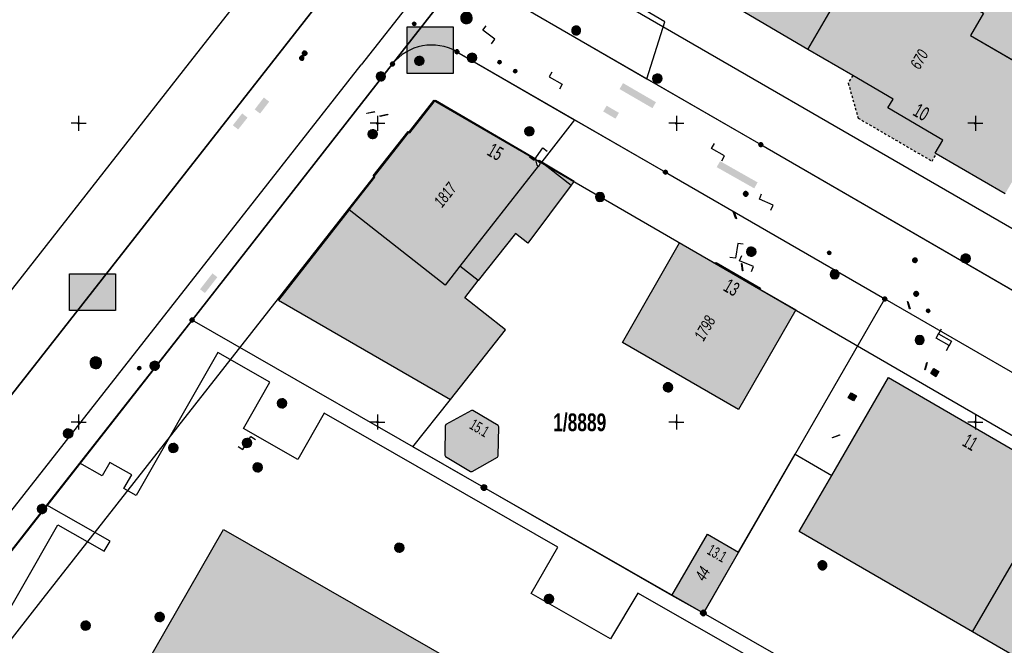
# Model space of a CAD drawing. Header units: metres. Extents: x 2695560 to 2696939, y 1260491 to 1262050.
# Tile 617 of 656: x 2696146 to 2696228, y 1260931 to 1260983. Entities that reach past the tile are written whole.
import ezdxf

# ---------------------------------------------------------------- set-up
doc = ezdxf.new("R2010")
doc.units = ezdxf.units.M
doc.linetypes.add('AUSGEZOGEN', pattern=[0])
doc.linetypes.add('VERDECKT2_S2', pattern=[0.36, 0.2, -0.16])
for name, color, linetype in [('XR$1$AV_Flächen (EO)', 7, 'AUSGEZOGEN'), ('XR$1$AV_Gebäudeflächen (BB)', 7, 'AUSGEZOGEN'), ('XR$1$AV_Gebäudeflächen (EO)', 7, 'AUSGEZOGEN'), ('XR$1$AV_Gebäudeflächen ut.', 7, 'AUSGEZOGEN'), ('XR$1$AV_Grenzpunkte', 7, 'AUSGEZOGEN'), ('XR$1$AV_Grundstück-Nr.', 7, 'AUSGEZOGEN'), ('XR$1$AV_Haus-Nr.', 7, 'AUSGEZOGEN'), ('XR$1$AV_Koordinatennetzpunkte', 7, 'AUSGEZOGEN'), ('XR$1$AV_Linien (BB)', 7, 'AUSGEZOGEN'), ('XR$1$AV_Linien (EO)', 7, 'AUSGEZOGEN'), ('XR$1$AV_Versicherung-Nr.', 7, 'AUSGEZOGEN'), ('XR$1$AW_LK_Einlaufschacht alt', 24, 'AUSGEZOGEN'), ('XR$1$AW_LK_Schachtdeckel', 24, 'AUSGEZOGEN'), ('XR$1$AW_LK_Zwischenpunkt', 24, 'AUSGEZOGEN'), ('XR$1$EW_LK_Knoten', 1, 'AUSGEZOGEN'), ('XR$1$GA_LK_Absperrarmatur', 32, 'AUSGEZOGEN'), ('XR$1$GA_LK_Rohrleitungsteil', 32, 'AUSGEZOGEN'), ('XR$1$Liegenschaftsgrenzen', 7, 'AUSGEZOGEN'), ('XR$1$PFAV', 255, 'AUSGEZOGEN'), ('XR$1$PFAW', 255, 'AUSGEZOGEN'), ('XR$1$PFEW', 255, 'AUSGEZOGEN'), ('XR$1$PFGA', 255, 'AUSGEZOGEN'), ('XR$1$PFWA', 255, 'AUSGEZOGEN'), ('XR$1$RAEW', 8, 'AUSGEZOGEN'), ('XR$1$RP_Abstandslinie', 7, 'AUSGEZOGEN'), ('XR$1$WA_LK_Absperrarmatur', 171, 'AUSGEZOGEN'), ('XR$1$WA_LK_Hydrant', 171, 'AUSGEZOGEN'), ('XR$1$WA_LK_Rohrleitungsteil', 171, 'AUSGEZOGEN')]:
    doc.layers.add(name, color=color, linetype=linetype)
doc.styles.add('ARIAL', font='arial.ttf')

# ---------------------------------------------------------------- blocks, each defined once
blk = doc.blocks.new('COMPLEXOBJECT_270')
at = {"layer": 'XR$1$AV_Linien (BB)', "color": 7, "linetype": 'AUSGEZOGEN', "transparency": 33554687}
blk.add_line((6181.64, 10980.98), (6191.48, 10975.298), dxfattribs=at)
blk.add_arc((6179.537, 10977.343), 4.201, 59.95912, 141.47267, dxfattribs=at)
blk = doc.blocks.new('COMPLEXOBJECT_734')
at = {"layer": 'XR$1$AV_Linien (BB)', "color": 7, "linetype": 'AUSGEZOGEN', "transparency": 33554687}
blk.add_line((6198.797, 11011.979), (6173.621, 10979.876), dxfattribs=at)
blk.add_arc((5985.405, 11171.559), 266.462, 323.20996, 325.153, dxfattribs=at)
blk = doc.blocks.new('COMPLEXOBJECT_739')
at = {"layer": 'XR$1$AV_Linien (BB)', "color": 7, "linetype": 'AUSGEZOGEN', "transparency": 33554687}
blk.add_line((6112.962, 10902.535), (6173.621, 10979.876), dxfattribs=at)
for centre, radius, start, end in [((6116.903, 10899.405), 5.033, 141.54444, 184.94502), ((6116.965, 10899.419), 5.096, 185.03938, 196.0121)]:
    blk.add_arc(centre, radius, start, end, dxfattribs=at)
blk = doc.blocks.new('COMPLEXOBJECT_1241')
at = {"layer": 'XR$1$Liegenschaftsgrenzen', "color": 7, "linetype": 'AUSGEZOGEN', "transparency": 33554687}
blk.add_lwpolyline([(6181.64, 10980.98), (6199.08, 10970.91), (6217.42, 10960.3)], dxfattribs=at)
blk.add_arc((6179.537, 10977.343), 4.201, 59.95912, 141.47267, dxfattribs=at)
blk = doc.blocks.new('COMPLEXOBJECT_1379')
at = {"layer": 'XR$1$Liegenschaftsgrenzen', "color": 7, "linetype": 'AUSGEZOGEN', "transparency": 33554687}
blk.add_lwpolyline([(6186.22, 10985.23), (6207.06, 10973.21), (6290.96, 10924.64), (6306.403, 10915.675)], dxfattribs=at)
blk = doc.blocks.new('BAV15')
at = {"layer": 'XR$1$PFAV', "transparency": 33554687}
blk.add_hatch(color=7, dxfattribs=at).paths.add_polyline_path([(0.5, 0), (0.49, 0.1), (0.46, 0.2), (0.41, 0.29), (0.34, 0.36), (0.26, 0.42), (0.17, 0.47), (0.08, 0.49), (-0.03, 0.5), (-0.13, 0.48), (-0.22, 0.45), (-0.31, 0.4), (-0.38, 0.33), (-0.44, 0.24), (-0.48, 0.15), (-0.5, 0.05), (-0.5, -0.05), (-0.48, -0.15), (-0.44, -0.24), (-0.38, -0.33), (-0.31, -0.4), (-0.22, -0.45), (-0.13, -0.48), (-0.03, -0.5), (0.08, -0.49), (0.17, -0.47), (0.26, -0.42), (0.34, -0.36), (0.41, -0.29), (0.46, -0.2), (0.49, -0.1)])
at = {"color": 7, "transparency": 33554687}
for start, end in [(90, 270), (270, 90)]:
    blk.add_arc((0, 0), 0.5, start, end, dxfattribs=at)
at = {"layer": 'XR$1$PFAV', "transparency": 33554687}
blk.add_circle((0, 0), 0.5, dxfattribs=at)
blk = doc.blocks.new('BAV2041')
at = {"color": 7, "transparency": 33554687}
for p, q in [((-0.05, 0), (-0.5, 0)), ((0, 0.5), (0, 0.05)), ((0.05, 0), (0.5, 0)), ((0, -0.05), (0, -0.5))]:
    blk.add_line(p, q, dxfattribs=at)
blk.add_circle((0, 0), 0.05, dxfattribs=at)
for start, end in [(90, 270), (270, 90)]:
    blk.add_arc((0, 0), 0.05, start, end, dxfattribs=at)
blk = doc.blocks.new('BAW2089')
at = {"layer": 'XR$1$PFAW', "transparency": 33554687}
blk.add_hatch(color=7, dxfattribs=at).paths.add_polyline_path([(-0.5, 0.5), (-0.5, -0.5), (0.5, -0.5), (0.5, 0.5)])
at = {"transparency": 33554687}
blk.add_lwpolyline([(-0.5, 0.5), (0.5, 0.5), (0.5, -0.5), (-0.5, -0.5), (-0.5, 0.5)], close=True, dxfattribs=at)
at = {"layer": 'XR$1$PFAW', "transparency": 33554687}
blk.add_lwpolyline([(-0.5, 0.5), (0.5, 0.5), (0.5, -0.5), (-0.5, -0.5), (-0.5, 0.5)], close=True, dxfattribs=at)
blk = doc.blocks.new('BAW2093')
at = {"transparency": 33554687}
blk.add_lwpolyline([(-0.375, -0.5), (0, -0.5), (0, 0.5), (0.375, 0.5)], dxfattribs=at)
blk = doc.blocks.new('BAW2092')
at = {"true_color": 0x000000, "transparency": 33554687}
blk.add_hatch(color=18, dxfattribs=at).paths.add_polyline_path([(-0.03, 0.5), (-0.03, -0.5), (0.03, -0.5), (0.03, 0.5)])
at = {"transparency": 33554687}
blk.add_lwpolyline([(-0.03, 0.5), (0.03, 0.5), (0.03, -0.5), (-0.03, -0.5), (-0.03, 0.5)], close=True, dxfattribs=at)
blk = doc.blocks.new('BAW2088')
at = {"layer": 'XR$1$PFAW', "transparency": 33554687}
blk.add_hatch(color=253, dxfattribs=at).paths.add_polyline_path([(0.51, 0), (0.5, 0.1), (0.47, 0.2), (0.42, 0.29), (0.35, 0.36), (0.27, 0.42), (0.18, 0.47), (0.09, 0.49), (-0.01, 0.5), (-0.11, 0.48), (-0.21, 0.45), (-0.3, 0.4), (-0.37, 0.33), (-0.43, 0.24), (-0.47, 0.15), (-0.49, 0.05), (-0.49, -0.05), (-0.47, -0.15), (-0.43, -0.24), (-0.37, -0.33), (-0.3, -0.4), (-0.21, -0.45), (-0.11, -0.48), (-0.01, -0.5), (0.09, -0.49), (0.18, -0.47), (0.27, -0.42), (0.35, -0.36), (0.42, -0.29), (0.47, -0.2), (0.5, -0.1)])
at = {"transparency": 33554687}
for start, end in [(91.1948, 268.8052), (268.8052, 91.1948)]:
    blk.add_arc((0.01, 0), 0.5, start, end, dxfattribs=at)
at = {"layer": 'XR$1$PFAW', "transparency": 33554687}
blk.add_circle((0.01, 0), 0.5, dxfattribs=at)
blk = doc.blocks.new('BAW2090')
at = {"layer": 'XR$1$PFAW', "lineweight": 25, "transparency": 33554687}
blk.add_hatch(color=7, dxfattribs=at).paths.add_polyline_path([(0.5, 0), (0.49, 0.1), (0.46, 0.2), (0.41, 0.29), (0.34, 0.36), (0.26, 0.42), (0.17, 0.47), (0.08, 0.49), (-0.03, 0.5), (-0.13, 0.48), (-0.22, 0.45), (-0.31, 0.4), (-0.38, 0.33), (-0.44, 0.24), (-0.48, 0.15), (-0.5, 0.05), (-0.5, -0.05), (-0.48, -0.15), (-0.44, -0.24), (-0.38, -0.33), (-0.31, -0.4), (-0.22, -0.45), (-0.13, -0.48), (-0.03, -0.5), (0.08, -0.49), (0.17, -0.47), (0.26, -0.42), (0.34, -0.36), (0.41, -0.29), (0.46, -0.2), (0.49, -0.1)])
at = {"lineweight": 25, "transparency": 33554687}
for p, q in [((-0.18, 0.47), (-0.18, -0.47)), ((0.18, 0.47), (0.18, -0.47))]:
    blk.add_line(p, q, dxfattribs=at)
for start, end in [(90, 180), (180, 270), (0, 90), (270, 0)]:
    blk.add_arc((0, 0), 0.5, start, end, dxfattribs=at)
blk = doc.blocks.new('BAW2082')
at = {"layer": 'XR$1$PFAW', "transparency": 33554687}
blk.add_hatch(color=7, dxfattribs=at).paths.add_polyline_path([(0.51, 0), (0.5, 0.1), (0.47, 0.19), (0.42, 0.28), (0.35, 0.36), (0.27, 0.42), (0.18, 0.47), (0.08, 0.49), (-0.02, 0.5), (-0.12, 0.48), (-0.21, 0.45), (-0.3, 0.39), (-0.37, 0.32), (-0.43, 0.24), (-0.47, 0.15), (-0.49, 0.05), (-0.49, -0.05), (-0.47, -0.15), (-0.43, -0.25), (-0.37, -0.33), (-0.3, -0.4), (-0.21, -0.45), (-0.12, -0.49), (-0.02, -0.5), (0.08, -0.5), (0.18, -0.47), (0.27, -0.43), (0.35, -0.37), (0.42, -0.29), (0.47, -0.2), (0.5, -0.1)])
at = {"transparency": 33554687}
for start, end in [(91.1948, 268.8052), (268.8052, 91.1948)]:
    blk.add_arc((0.01, 0), 0.5, start, end, dxfattribs=at)
at = {"layer": 'XR$1$PFAW', "transparency": 33554687}
blk.add_circle((0.01, 0), 0.5, dxfattribs=at)
blk = doc.blocks.new('BAW2085')
at = {"layer": 'XR$1$PFAW', "transparency": 33554687}
h = blk.add_hatch(color=7, dxfattribs=at)
h.paths.add_polyline_path([(0.15, 0.501), (0.099, 0.498), (0.049, 0.491), (0, 0.478), (-0.047, 0.46), (-0.093, 0.438), (-0.136, 0.411), (-0.176, 0.38), (-0.212, 0.345), (-0.245, 0.307), (-0.274, 0.265), (-0.299, 0.221), (-0.319, 0.174), (-0.334, 0.126), (-0.344, 0.076), (-0.349, 0.026), (-0.349, -0.025), (-0.344, -0.075), (-0.334, -0.125), (-0.319, -0.173), (-0.299, -0.219), (-0.274, -0.264), (-0.245, -0.305), (-0.212, -0.344), (-0.176, -0.379), (-0.136, -0.41), (-0.093, -0.436), (-0.047, -0.459), (0, -0.476), (0.049, -0.489), (0.099, -0.497), (0.15, -0.499), (0.201, -0.497), (0.251, -0.489), (0.3, -0.476), (0.347, -0.459), (0.393, -0.436), (0.436, -0.41), (0.476, -0.379), (0.512, -0.344), (0.545, -0.305), (0.574, -0.264), (0.599, -0.219), (0.619, -0.173), (0.634, -0.125), (0.644, -0.075), (0.649, -0.025), (0.649, 0.026), (0.644, 0.076), (0.634, 0.126), (0.619, 0.174), (0.599, 0.221), (0.574, 0.265), (0.545, 0.307), (0.512, 0.345), (0.476, 0.38), (0.436, 0.411), (0.393, 0.438), (0.347, 0.46), (0.3, 0.478), (0.251, 0.491), (0.201, 0.498)])
h.paths.add_polyline_path([(0.03, -0.298), (0, -0.3), (-0.03, -0.298), (-0.06, -0.294), (-0.09, -0.286), (-0.118, -0.276), (-0.146, -0.262), (-0.171, -0.246), (-0.195, -0.228), (-0.217, -0.207), (-0.237, -0.184), (-0.255, -0.159), (-0.269, -0.132), (-0.281, -0.104), (-0.29, -0.075), (-0.297, -0.045), (-0.3, -0.015), (-0.3, 0.015), (-0.297, 0.045), (-0.29, 0.075), (-0.281, 0.104), (-0.269, 0.132), (-0.255, 0.159), (-0.237, 0.184), (-0.217, 0.207), (-0.195, 0.228), (-0.171, 0.246), (-0.146, 0.262), (-0.118, 0.276), (-0.09, 0.286), (-0.06, 0.294), (-0.03, 0.298), (0, 0.3), (0.03, 0.298), (0.06, 0.294), (0.09, 0.286), (0.118, 0.276), (0.146, 0.262), (0.171, 0.246), (0.195, 0.228), (0.217, 0.207), (0.237, 0.184), (0.255, 0.159), (0.269, 0.132), (0.281, 0.104), (0.29, 0.075), (0.297, 0.045), (0.3, 0.015), (0.3, -0.015), (0.297, -0.045), (0.29, -0.075), (0.281, -0.104), (0.269, -0.132), (0.255, -0.159), (0.237, -0.184), (0.217, -0.207), (0.195, -0.228), (0.171, -0.246), (0.146, -0.262), (0.118, -0.276), (0.09, -0.286), (0.06, -0.294)], flags=16)
blk.add_hatch(color=7, dxfattribs=at).paths.add_polyline_path([(0, 0.3), (-0.03, 0.298), (-0.06, 0.294), (-0.09, 0.286), (-0.118, 0.276), (-0.146, 0.262), (-0.171, 0.246), (-0.195, 0.228), (-0.217, 0.207), (-0.237, 0.184), (-0.255, 0.159), (-0.269, 0.132), (-0.281, 0.104), (-0.29, 0.075), (-0.297, 0.045), (-0.3, 0.015), (-0.3, -0.015), (-0.297, -0.045), (-0.29, -0.075), (-0.281, -0.104), (-0.269, -0.132), (-0.255, -0.159), (-0.237, -0.184), (-0.217, -0.207), (-0.195, -0.228), (-0.171, -0.246), (-0.146, -0.262), (-0.118, -0.276), (-0.09, -0.286), (-0.06, -0.294), (-0.03, -0.298), (0, -0.3), (0.03, -0.298), (0.06, -0.294), (0.09, -0.286), (0.118, -0.276), (0.146, -0.262), (0.171, -0.246), (0.195, -0.228), (0.217, -0.207), (0.237, -0.184), (0.255, -0.159), (0.269, -0.132), (0.281, -0.104), (0.29, -0.075), (0.297, -0.045), (0.3, -0.015), (0.3, 0.015), (0.297, 0.045), (0.29, 0.075), (0.281, 0.104), (0.269, 0.132), (0.255, 0.159), (0.237, 0.184), (0.217, 0.207), (0.195, 0.228), (0.171, 0.246), (0.146, 0.262), (0.118, 0.276), (0.09, 0.286), (0.06, 0.294), (0.03, 0.298)])
at = {"transparency": 33554687}
for centre, radius, start, end in [((0.15, 0.001), 0.5, 90, 270), ((0, 0), 0.3, 90, 270), ((0, 0), 0.3, 270, 90), ((0.15, 0.001), 0.5, 270, 90)]:
    blk.add_arc(centre, radius, start, end, dxfattribs=at)
blk = doc.blocks.new('BWA2013')
at = {"true_color": 0x000000, "transparency": 33554687}
blk.add_hatch(color=18, dxfattribs=at).paths.add_polyline_path([(-0.29, -0.41), (0.35, 0.36), (0.29, 0.41), (-0.35, -0.36)])
at = {"transparency": 33554687}
blk.add_lwpolyline([(-0.29, -0.41), (-0.35, -0.36), (0.29, 0.41), (0.35, 0.36), (-0.29, -0.41)], close=True, dxfattribs=at)
blk = doc.blocks.new('BWA2009')
at = {"true_color": 0x000000, "transparency": 33554687}
blk.add_hatch(color=18, dxfattribs=at).paths.add_polyline_path([(0.33, 0), (0.33, 0.07), (0.31, 0.13), (0.27, 0.19), (0.23, 0.24), (0.18, 0.28), (0.12, 0.31), (0.05, 0.33), (-0.02, 0.33), (-0.08, 0.32), (-0.15, 0.3), (-0.2, 0.26), (-0.25, 0.22), (-0.29, 0.16), (-0.32, 0.1), (-0.33, 0.03), (-0.33, -0.03), (-0.32, -0.1), (-0.29, -0.16), (-0.25, -0.22), (-0.2, -0.26), (-0.15, -0.3), (-0.08, -0.32), (-0.02, -0.33), (0.05, -0.33), (0.12, -0.31), (0.18, -0.28), (0.23, -0.24), (0.27, -0.19), (0.31, -0.13), (0.33, -0.07)])
at = {"layer": 'XR$1$PFWA', "transparency": 33554687}
blk.add_hatch(color=7, dxfattribs=at).paths.add_polyline_path([(0.5, 0), (0.49, 0.1), (0.46, 0.2), (0.41, 0.29), (0.34, 0.36), (0.26, 0.42), (0.17, 0.47), (0.08, 0.49), (-0.03, 0.5), (-0.13, 0.48), (-0.22, 0.45), (-0.31, 0.4), (-0.38, 0.33), (-0.44, 0.24), (-0.48, 0.15), (-0.5, 0.05), (-0.5, -0.05), (-0.48, -0.15), (-0.44, -0.24), (-0.38, -0.33), (-0.31, -0.4), (-0.22, -0.45), (-0.13, -0.48), (-0.03, -0.5), (0.08, -0.49), (0.17, -0.47), (0.26, -0.42), (0.34, -0.36), (0.41, -0.29), (0.46, -0.2), (0.49, -0.1)])
at = {"transparency": 33554687}
blk.add_circle((0, 0), 0.333, dxfattribs=at)
for start, end in [(90, 180), (180, 270), (0, 90), (270, 0)]:
    blk.add_arc((0, 0), 0.5, start, end, dxfattribs=at)
at = {"layer": 'XR$1$PFWA', "transparency": 33554687}
blk.add_circle((0, 0), 0.5, dxfattribs=at)
blk = doc.blocks.new('BWA965')
at = {"layer": 'XR$1$PFWA', "transparency": 33554687}
blk.add_hatch(color=7, dxfattribs=at).paths.add_polyline_path([(0, 0.5), (-0.05, 0.5), (-0.1, 0.49), (-0.15, 0.48), (-0.2, 0.46), (-0.24, 0.44), (-0.29, 0.41), (-0.33, 0.38), (-0.36, 0.34), (-0.4, 0.31), (-0.42, 0.26), (-0.45, 0.22), (-0.47, 0.17), (-0.48, 0.13), (-0.49, 0.08), (-0.5, 0.03), (-0.5, -0.03), (-0.49, -0.08), (-0.48, -0.13), (-0.47, -0.17), (-0.45, -0.22), (-0.42, -0.26), (-0.4, -0.31), (-0.36, -0.34), (-0.33, -0.38), (-0.29, -0.41), (-0.24, -0.44), (-0.2, -0.46), (-0.15, -0.48), (-0.1, -0.49), (-0.05, -0.5), (0, -0.5), (0.05, -0.5), (0.1, -0.49), (0.15, -0.48), (0.2, -0.46), (0.24, -0.44), (0.29, -0.41), (0.33, -0.38), (0.36, -0.34), (0.4, -0.31), (0.42, -0.26), (0.45, -0.22), (0.47, -0.17), (0.48, -0.13), (0.49, -0.08), (0.5, -0.03), (0.5, 0.03), (0.49, 0.08), (0.48, 0.13), (0.47, 0.17), (0.45, 0.22), (0.42, 0.26), (0.4, 0.31), (0.36, 0.34), (0.33, 0.38), (0.29, 0.41), (0.24, 0.44), (0.2, 0.46), (0.15, 0.48), (0.1, 0.49), (0.05, 0.5)])
at = {"transparency": 33554687}
blk.add_line((0, 0.5), (0, -0.5), dxfattribs=at)
for start, end in [(90, 270), (270, 90)]:
    blk.add_arc((0, 0), 0.5, start, end, dxfattribs=at)
blk = doc.blocks.new('BWA2012')
at = {"layer": 'XR$1$PFWA', "transparency": 33554687}
blk.add_hatch(color=7, dxfattribs=at).paths.add_polyline_path([(0.5, 0), (0.49, 0.1), (0.46, 0.2), (0.41, 0.29), (0.34, 0.36), (0.26, 0.42), (0.17, 0.47), (0.08, 0.49), (-0.03, 0.5), (-0.13, 0.48), (-0.22, 0.45), (-0.31, 0.4), (-0.38, 0.33), (-0.44, 0.24), (-0.48, 0.15), (-0.5, 0.05), (-0.5, -0.05), (-0.48, -0.15), (-0.44, -0.24), (-0.38, -0.33), (-0.31, -0.4), (-0.22, -0.45), (-0.13, -0.48), (-0.03, -0.5), (0.08, -0.49), (0.17, -0.47), (0.26, -0.42), (0.34, -0.36), (0.41, -0.29), (0.46, -0.2), (0.49, -0.1)])
at = {"transparency": 33554687}
blk.add_line((0.35, 0.35), (-0.35, -0.35), dxfattribs=at)
for start, end in [(45, 225), (225, 45)]:
    blk.add_arc((0, 0), 0.5, start, end, dxfattribs=at)
at = {"layer": 'XR$1$PFWA', "transparency": 33554687}
blk.add_circle((0, 0), 0.5, dxfattribs=at)
blk = doc.blocks.new('BGA2013')
at = {"transparency": 33554687}
blk.add_hatch(color=36, dxfattribs=at).paths.add_polyline_path([(-0.29, -0.41), (0.35, 0.36), (0.29, 0.41), (-0.35, -0.36)])
at = {"color": 32, "transparency": 33554687}
blk.add_lwpolyline([(-0.29, -0.41), (-0.35, -0.36), (0.29, 0.41), (0.35, 0.36), (-0.29, -0.41)], close=True, dxfattribs=at)
blk = doc.blocks.new('BGA965')
at = {"layer": 'XR$1$PFGA', "transparency": 33554687}
blk.add_hatch(color=7, dxfattribs=at).paths.add_polyline_path([(0.5, 0), (0.49, 0.1), (0.46, 0.2), (0.41, 0.29), (0.34, 0.36), (0.26, 0.42), (0.17, 0.47), (0.08, 0.49), (-0.03, 0.5), (-0.13, 0.48), (-0.22, 0.45), (-0.31, 0.4), (-0.38, 0.33), (-0.44, 0.24), (-0.48, 0.15), (-0.5, 0.05), (-0.5, -0.05), (-0.48, -0.15), (-0.44, -0.24), (-0.38, -0.33), (-0.31, -0.4), (-0.22, -0.45), (-0.13, -0.48), (-0.03, -0.5), (0.08, -0.49), (0.17, -0.47), (0.26, -0.42), (0.34, -0.36), (0.41, -0.29), (0.46, -0.2), (0.49, -0.1)])
at = {"color": 32, "transparency": 33554687}
blk.add_line((0, 0.5), (0, -0.5), dxfattribs=at)
for start, end in [(90, 270), (270, 90)]:
    blk.add_arc((0, 0), 0.5, start, end, dxfattribs=at)
at = {"layer": 'XR$1$PFGA', "transparency": 33554687}
blk.add_circle((0, 0), 0.5, dxfattribs=at)
blk = doc.blocks.new('BEWLP2549_S')
at = {"layer": 'XR$1$PFEW', "transparency": 33554687}
blk.add_hatch(color=7, dxfattribs=at).paths.add_polyline_path([(0.5, 0), (0.49, 0.1), (0.46, 0.2), (0.41, 0.29), (0.34, 0.36), (0.26, 0.42), (0.17, 0.47), (0.08, 0.49), (-0.03, 0.5), (-0.13, 0.48), (-0.22, 0.45), (-0.31, 0.4), (-0.38, 0.33), (-0.44, 0.24), (-0.48, 0.15), (-0.5, 0.05), (-0.5, -0.05), (-0.48, -0.15), (-0.44, -0.24), (-0.38, -0.33), (-0.31, -0.4), (-0.22, -0.45), (-0.13, -0.48), (-0.03, -0.5), (0.08, -0.49), (0.17, -0.47), (0.26, -0.42), (0.34, -0.36), (0.41, -0.29), (0.46, -0.2), (0.49, -0.1)])
at = {"color": 1, "transparency": 33554687}
for p, q in [((0.35, -0.35), (-0.35, 0.35)), ((-0.35, -0.35), (0.35, 0.35))]:
    blk.add_line(p, q, dxfattribs=at)
for start, end in [(91.3809, 268.6191), (268.6191, 91.3809)]:
    blk.add_arc((0, 0), 0.5, start, end, dxfattribs=at)
at = {"layer": 'XR$1$PFEW', "transparency": 33554687}
blk.add_circle((0, 0), 0.5, dxfattribs=at)
blk = doc.blocks.new('BEW957')
at = {"layer": 'XR$1$RAEW', "transparency": 33554687}
blk.add_hatch(color=1, dxfattribs=at).paths.add_polyline_path([(-0.5, 0), (-0.5, -0.05), (-0.49, -0.1), (-0.48, -0.15), (-0.46, -0.2), (-0.44, -0.24), (-0.41, -0.29), (-0.38, -0.33), (-0.34, -0.36), (-0.31, -0.4), (-0.26, -0.42), (-0.22, -0.45), (-0.17, -0.47), (-0.13, -0.48), (-0.08, -0.49), (-0.03, -0.5), (0.03, -0.5), (0.08, -0.49), (0.13, -0.48), (0.17, -0.47), (0.22, -0.45), (0.26, -0.42), (0.31, -0.4), (0.34, -0.36), (0.38, -0.33), (0.41, -0.29), (0.44, -0.24), (0.46, -0.2), (0.48, -0.15), (0.49, -0.1), (0.5, -0.05), (0.5, 0), (0.5, 0.05), (0.49, 0.1), (0.48, 0.15), (0.46, 0.2), (0.44, 0.24), (0.41, 0.29), (0.38, 0.33), (0.34, 0.36), (0.31, 0.4), (0.26, 0.42), (0.22, 0.45), (0.17, 0.47), (0.13, 0.48), (0.08, 0.49), (0.03, 0.5), (-0.03, 0.5), (-0.08, 0.49), (-0.13, 0.48), (-0.17, 0.47), (-0.22, 0.45), (-0.26, 0.42), (-0.31, 0.4), (-0.34, 0.36), (-0.38, 0.33), (-0.41, 0.29), (-0.44, 0.24), (-0.46, 0.2), (-0.48, 0.15), (-0.49, 0.1), (-0.5, 0.05)])
at = {"color": 1, "transparency": 33554687}
for start, end in [(90, 180), (180, 270), (0, 90), (270, 0)]:
    blk.add_arc((0, 0), 0.5, start, end, dxfattribs=at)
at = {"layer": 'XR$1$RAEW', "color": 1, "transparency": 33554687}
blk.add_circle((0, 0), 0.5, dxfattribs=at)

msp = doc.modelspace()

# ---------------------------------------------------------------- hatches: boundary and pattern name
at = {"transparency": 33554687}
for points in [[(2696178.439, 1260982.877), (2696178.439, 1260978.978), (2696182.288, 1260978.978), (2696182.288, 1260982.877)], [(2696218.309, 1260982.164), (2696217.973, 1260981.59), (2696227.989, 1260975.71), (2696228.325, 1260976.284)], [(2696196.503, 1260978.169), (2696196.213, 1260977.669), (2696198.965, 1260976.073), (2696199.255, 1260976.573)], [(2696165.699, 1260975.966), (2696166.148, 1260975.621), (2696166.911, 1260976.616), (2696166.462, 1260976.961)], [(2696195.133, 1260976.282), (2696194.847, 1260975.794), (2696195.873, 1260975.192), (2696196.159, 1260975.68)], [(2696163.869, 1260974.642), (2696164.317, 1260974.289), (2696165.099, 1260975.28), (2696164.651, 1260975.633)], [(2696204.619, 1260971.64), (2696204.335, 1260971.139), (2696207.473, 1260969.364), (2696207.757, 1260969.865)], [(2696150.203, 1260962.216), (2696150.203, 1260959.161), (2696154.057, 1260959.161), (2696154.057, 1260962.216)], [(2696161.128, 1260960.924), (2696161.537, 1260960.605), (2696162.574, 1260961.934), (2696162.165, 1260962.253)]]:
    msp.add_hatch(color=7, dxfattribs=at).paths.add_polyline_path(points)
at = {"layer": 'XR$1$AV_Gebäudeflächen (BB)', "true_color": 0xd2d2d2, "transparency": 33554687}
for points in [[(2696216.996, 1260989.634), (2696209.13, 1260994.221), (2696210.208, 1260996.069), (2696201.397, 1261001.207), (2696200.324, 1261001.833), (2696195.319, 1260993.193), (2696199.224, 1260990.916), (2696202.601, 1260988.946), (2696202.163, 1260988.194), (2696206.766, 1260985.509), (2696206.118, 1260984.398), (2696206.204, 1260984.348), (2696211.957, 1260980.993)], [(2696216.996, 1260989.634), (2696211.957, 1260980.993), (2696215.707, 1260978.806), (2696219.089, 1260976.834), (2696218.655, 1260976.089), (2696223.255, 1260973.406), (2696222.613, 1260972.305), (2696222.699, 1260972.255), (2696228.452, 1260968.9), (2696233.494, 1260977.545), (2696225.573, 1260982.164), (2696226.647, 1260984.006)], [(2696184.391, 1260961.65), (2696187.506, 1260965.599), (2696188.544, 1260964.78), (2696192.166, 1260969.632), (2696192.405, 1260969.953), (2696189.703, 1260971.593), (2696189.49, 1260971.722), (2696189.408, 1260971.585), (2696189.604, 1260971.466), (2696189.448, 1260971.209), (2696189.294, 1260971.303), (2696189.185, 1260971.779), (2696189.216, 1260971.83), (2696180.807, 1260976.733), (2696178.668, 1260974.004), (2696178.526, 1260974.116), (2696175.616, 1260970.404), (2696175.758, 1260970.293), (2696173.611, 1260967.555), (2696181.614, 1260961.28), (2696182.854, 1260962.862)], [(2696196.448, 1260956.468), (2696206.162, 1260950.866), (2696210.949, 1260959.198), (2696207.954, 1260960.93), (2696208.002, 1260961.014), (2696204.287, 1260963.159), (2696204.24, 1260963.078), (2696201.236, 1260964.815)], [(2696233.201, 1260945.136), (2696218.701, 1260953.546), (2696213.961, 1260945.359), (2696211.241, 1260940.66), (2696225.73, 1260932.256)], [(2696183.876, 1260945.691), (2696185.996, 1260946.874), (2696186.067, 1260946.992), (2696186.102, 1260949.42), (2696186.046, 1260949.535), (2696183.946, 1260950.781), (2696183.816, 1260950.779), (2696181.695, 1260949.602), (2696181.618, 1260949.482), (2696181.595, 1260947.058), (2696181.655, 1260946.943), (2696183.748, 1260945.685)], [(2696242.857, 1260928.402), (2696247.689, 1260936.733), (2696233.201, 1260945.136), (2696225.73, 1260932.256), (2696240.219, 1260923.853)], [(2696202.392, 1260877.82), (2696217.849, 1260904.787), (2696182.783, 1260924.886), (2696184.648, 1260928.141), (2696184.788, 1260928.385), (2696163.081, 1260940.821), (2696150.641, 1260919.11), (2696172.373, 1260906.654), (2696175.18, 1260905.045), (2696173.176, 1260901.548), (2696178.446, 1260898.527), (2696176.243, 1260894.684), (2696162.368, 1260870.477), (2696178.825, 1260861.063), (2696191.885, 1260883.827)], [(2696206.159, 1260938.93), (2696203.554, 1260940.434), (2696200.571, 1260935.31), (2696203.22, 1260933.84)]]:
    msp.add_hatch(color=254, dxfattribs=at).paths.add_polyline_path(points)
at = {"layer": 'XR$1$AV_Gebäudeflächen (EO)', "true_color": 0xebebeb, "transparency": 33554687}
msp.add_hatch(color=7, dxfattribs=at).paths.add_polyline_path([(2696216.165, 1260975.243), (2696222.342, 1260971.641), (2696222.699, 1260972.255), (2696222.613, 1260972.305), (2696223.255, 1260973.406), (2696218.655, 1260976.089), (2696219.089, 1260976.834), (2696215.707, 1260978.806), (2696215.334, 1260978.167)])
at = {"layer": 'XR$1$AV_Gebäudeflächen ut.', "true_color": 0xf5f5f5, "transparency": 33554687}
for points in [[(2696248.686, 1260963.474), (2696257.515, 1260958.317), (2696258.943, 1260960.759), (2696263.91, 1260969.37), (2696273.831, 1260963.647), (2696272.71, 1260961.704), (2696274.529, 1260960.655), (2696276.478, 1260964.033), (2696274.66, 1260965.082), (2696279.508, 1260973.377), (2696209.154, 1261014.502), (2696207.52, 1261011.706), (2696205.552, 1261008.339), (2696214.16, 1261003.365), (2696212.444, 1261000.43), (2696203.855, 1261005.396), (2696202.849, 1261003.683), (2696201.397, 1261001.207), (2696210.208, 1260996.069), (2696209.13, 1260994.221), (2696226.647, 1260984.006), (2696225.573, 1260982.164), (2696243.116, 1260971.934), (2696242.019, 1260970.053), (2696249.838, 1260965.493)], [(2696167.688, 1260960), (2696182.064, 1260951.708), (2696186.66, 1260957.534), (2696183.26, 1260960.216), (2696184.391, 1260961.65), (2696182.854, 1260962.862), (2696181.614, 1260961.28), (2696173.611, 1260967.555)]]:
    msp.add_hatch(color=7, dxfattribs=at).paths.add_polyline_path(points)

# ---------------------------------------------------------------- linework, layer by layer
at = {"color": 24, "lineweight": -3, "transparency": 33554687}
for points in [[(2696178.439, 1260982.877), (2696182.288, 1260982.877), (2696182.288, 1260978.978), (2696178.439, 1260978.978), (2696178.439, 1260982.877)], [(2696150.203, 1260962.216), (2696154.057, 1260962.216), (2696154.057, 1260959.161), (2696150.203, 1260959.161), (2696150.203, 1260962.216)]]:
    msp.add_lwpolyline(points, close=True, dxfattribs=at)
at = {"layer": 'XR$1$AV_Flächen (EO)', "color": 7, "linetype": 'AUSGEZOGEN', "transparency": 33554687}
for points in [[(2696201.397, 1261001.207), (2696210.208, 1260996.069), (2696209.13, 1260994.221), (2696226.647, 1260984.006), (2696225.573, 1260982.164), (2696243.116, 1260971.934), (2696242.019, 1260970.053), (2696249.838, 1260965.493), (2696248.686, 1260963.474)], [(2696222.699, 1260972.255), (2696222.613, 1260972.305), (2696223.255, 1260973.406), (2696218.655, 1260976.089), (2696219.089, 1260976.834), (2696215.707, 1260978.806)]]:
    msp.add_lwpolyline(points, dxfattribs=at)
at = {"layer": 'XR$1$AV_Flächen (EO)', "color": 7, "linetype": 'VERDECKT2_S2', "transparency": 33554687}
for points in [[(2696215.707, 1260978.806), (2696215.334, 1260978.167), (2696216.165, 1260975.243)], [(2696216.165, 1260975.243), (2696222.342, 1260971.641), (2696222.699, 1260972.255)]]:
    msp.add_lwpolyline(points, dxfattribs=at)
at = {"layer": 'XR$1$AV_Flächen (EO)', "color": 7, "linetype": 'AUSGEZOGEN', "transparency": 33554687}
msp.add_lwpolyline([(2696167.688, 1260960), (2696182.064, 1260951.708), (2696186.66, 1260957.534), (2696183.26, 1260960.216), (2696184.391, 1260961.65), (2696182.854, 1260962.862), (2696181.614, 1260961.28), (2696173.611, 1260967.555), (2696167.688, 1260960)], close=True, dxfattribs=at)
at = {"layer": 'XR$1$AV_Linien (BB)', "color": 7, "linetype": 'AUSGEZOGEN', "transparency": 33554687}
for p, q in [((2696177.22, 1260979.77), (2696186, 1260991.02)), ((2696211.957, 1260980.993), (2696216.996, 1260989.634)), ((2696187.496, 1260984.89), (2696198.482, 1260978.539)), ((2696192.45, 1260975.108), (2696189.703, 1260971.593)), ((2696228.452, 1260968.9), (2696222.699, 1260972.255)), ((2696148.318, 1260942.853), (2696151.08, 1260946.379)), ((2696225.73, 1260932.256), (2696233.201, 1260945.136))]:
    msp.add_line(p, q, dxfattribs=at)
for points in [[(2696211.957, 1260980.993), (2696206.204, 1260984.348), (2696206.118, 1260984.398), (2696206.766, 1260985.509), (2696202.163, 1260988.194), (2696202.601, 1260988.946), (2696199.224, 1260990.916), (2696195.319, 1260993.193), (2696200.324, 1261001.833), (2696201.397, 1261001.207), (2696210.208, 1260996.069), (2696209.13, 1260994.221), (2696216.996, 1260989.634)], [(2696176.11, 1260991.36), (2696142.3, 1260948.23), (2696135.855, 1260940.006)], [(2696216.996, 1260989.634), (2696226.647, 1260984.006), (2696225.573, 1260982.164), (2696233.494, 1260977.545)], [(2696198.482, 1260978.539), (2696199.989, 1260983.298), (2696191.24, 1260988.443), (2696187.496, 1260984.89)], [(2696222.699, 1260972.255), (2696222.613, 1260972.305), (2696223.255, 1260973.406), (2696218.655, 1260976.089), (2696219.089, 1260976.834), (2696215.707, 1260978.806), (2696211.957, 1260980.993)], [(2696151.08, 1260946.379), (2696160.46, 1260958.35), (2696177.22, 1260979.77)], [(2696198.482, 1260978.539), (2696208.03, 1260973.02), (2696260.471, 1260942.662)], [(2696184.391, 1260961.65), (2696182.854, 1260962.862), (2696181.614, 1260961.28), (2696173.611, 1260967.555), (2696175.758, 1260970.293), (2696175.616, 1260970.404), (2696178.526, 1260974.116), (2696178.668, 1260974.004), (2696180.807, 1260976.733), (2696189.216, 1260971.83), (2696189.185, 1260971.779), (2696189.294, 1260971.303), (2696189.448, 1260971.209), (2696189.604, 1260971.466), (2696189.408, 1260971.585), (2696189.49, 1260971.722), (2696189.703, 1260971.593)], [(2696192.45, 1260975.108), (2696200.05, 1260970.72), (2696218.39, 1260960.11), (2696236.67, 1260949.57), (2696253.48, 1260939.79)], [(2696189.703, 1260971.593), (2696192.405, 1260969.953), (2696192.166, 1260969.632), (2696188.544, 1260964.78), (2696187.506, 1260965.599), (2696184.391, 1260961.65)], [(2696182.064, 1260951.708), (2696186.66, 1260957.534), (2696183.26, 1260960.216), (2696184.391, 1260961.65)], [(2696246.425, 1260908.204), (2696232.825, 1260916.103), (2696225.613, 1260914.394), (2696215.018, 1260920.454), (2696217.287, 1260924.345), (2696197.742, 1260935.509), (2696195.459, 1260931.671), (2696188.819, 1260935.468), (2696191.041, 1260939.359), (2696171.517, 1260950.552), (2696169.298, 1260946.673), (2696164.751, 1260949.273), (2696166.975, 1260953.157), (2696162.626, 1260955.643), (2696155.791, 1260943.683), (2696154.755, 1260944.249), (2696155.421, 1260945.392), (2696153.592, 1260946.438), (2696152.95, 1260945.304), (2696151.08, 1260946.379)], [(2696213.961, 1260945.359), (2696218.701, 1260953.546), (2696233.201, 1260945.136)], [(2696200.571, 1260935.31), (2696184.87, 1260944.34), (2696178.937, 1260947.745), (2696182.064, 1260951.708)], [(2696206.159, 1260938.93), (2696210.894, 1260947.13), (2696213.961, 1260945.359)], [(2696225.73, 1260932.256), (2696211.241, 1260940.66), (2696213.961, 1260945.359)], [(2696137.962, 1260929.637), (2696139.72, 1260931.88), (2696148.318, 1260942.853)], [(2696137.962, 1260929.637), (2696139.624, 1260924.477), (2696141.383, 1260923.149), (2696143.675, 1260926.066), (2696145.807, 1260926.234), (2696146.91, 1260928.145), (2696143.019, 1260930.379), (2696149.238, 1260941.228), (2696153.116, 1260939.002), (2696153.606, 1260939.86), (2696148.318, 1260942.853)], [(2696200.571, 1260935.31), (2696203.554, 1260940.434), (2696206.159, 1260938.93)], [(2696206.159, 1260938.93), (2696203.22, 1260933.84), (2696200.571, 1260935.31)], [(2696242.857, 1260928.402), (2696240.219, 1260923.853), (2696225.73, 1260932.256)]]:
    msp.add_lwpolyline(points, dxfattribs=at)
for points in [[(2696196.448, 1260956.468), (2696201.236, 1260964.815), (2696204.24, 1260963.078), (2696204.287, 1260963.159), (2696208.002, 1260961.014), (2696207.954, 1260960.93), (2696210.949, 1260959.198), (2696206.162, 1260950.866), (2696196.448, 1260956.468)], [(2696183.876, 1260945.691), (2696185.996, 1260946.874), (2696186.067, 1260946.992), (2696186.102, 1260949.42), (2696186.046, 1260949.535), (2696183.946, 1260950.781), (2696183.816, 1260950.779), (2696181.695, 1260949.602), (2696181.618, 1260949.482), (2696181.595, 1260947.058), (2696181.655, 1260946.943), (2696183.748, 1260945.685), (2696183.876, 1260945.691)], [(2696202.392, 1260877.82), (2696191.885, 1260883.827), (2696178.825, 1260861.063), (2696162.368, 1260870.477), (2696176.243, 1260894.684), (2696178.446, 1260898.527), (2696173.176, 1260901.548), (2696175.18, 1260905.045), (2696172.373, 1260906.654), (2696150.641, 1260919.11), (2696163.081, 1260940.821), (2696184.788, 1260928.385), (2696184.648, 1260928.141), (2696182.783, 1260924.886), (2696217.849, 1260904.787), (2696202.392, 1260877.82)]]:
    msp.add_lwpolyline(points, close=True, dxfattribs=at)
at = {"layer": 'XR$1$AV_Linien (EO)', "color": 7, "linetype": 'AUSGEZOGEN', "transparency": 33554687}
for p, q in [((2696189.49, 1260971.722), (2696192.166, 1260969.632)), ((2696189.412, 1260971.231), (2696182.854, 1260962.862))]:
    msp.add_line(p, q, dxfattribs=at)
at = {"layer": 'XR$1$Liegenschaftsgrenzen', "color": 7, "linetype": 'AUSGEZOGEN', "transparency": 33554687}
for p, q in [((2696186, 1260991.02), (2696177.22, 1260979.77)), ((2696177.22, 1260979.77), (2696160.46, 1260958.35)), ((2696203.22, 1260933.84), (2696218.39, 1260960.11)), ((2696238.4, 1260913.72), (2696203.22, 1260933.84))]:
    msp.add_line(p, q, dxfattribs=at)
for points in [[(2696110.31, 1260907.41), (2696142.3, 1260948.23), (2696176.11, 1260991.36)], [(2696218.39, 1260960.11), (2696236.67, 1260949.57), (2696253.48, 1260939.79)], [(2696160.46, 1260958.35), (2696139.72, 1260931.88), (2696115.11, 1260900.47)], [(2696203.22, 1260933.84), (2696184.87, 1260944.34), (2696160.46, 1260958.35)]]:
    msp.add_lwpolyline(points, dxfattribs=at)
at = {"layer": 'XR$1$RP_Abstandslinie', "color": 7, "linetype": 'AUSGEZOGEN', "transparency": 33554687}
for points in [[(2696108.627, 1260913.871), (2696131.97, 1260943.79), (2696159.74, 1260979.21), (2696187.61, 1261014.76), (2696148.23, 1261045.78)], [(2696189.99, 1260988.63), (2696230.99, 1260964.89), (2696272.53, 1260940.84), (2696288.754, 1260931.451)], [(2696180.64, 1260976.7), (2696147.99, 1260935.05), (2696121.301, 1260900.877)], [(2696306.56, 1260903.82), (2696265.01, 1260927.86), (2696223.47, 1260951.91), (2696180.64, 1260976.7)]]:
    msp.add_lwpolyline(points, dxfattribs=at)

# ---------------------------------------------------------------- block references
at = {"layer": 'XR$1$AV_Grenzpunkte', "color": 7, "linetype": 'AUSGEZOGEN', "lineweight": -3, "transparency": 33554687}
for p, xscale, yscale in [((2696182.61, 1260980.79), 0.3249999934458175, 0.3249999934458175), ((2696177.22, 1260979.77), 0.3249999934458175, 0.3249999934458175), ((2696208.03, 1260973.02), 0.3249999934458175, 0.3249999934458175), ((2696200.05, 1260970.72), 0.3249999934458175, 0.3249999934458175), ((2696218.39, 1260960.11), 0.3249999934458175, 0.3249999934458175), ((2696160.46, 1260958.35), 0.3249999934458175, 0.3249999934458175), ((2696184.87, 1260944.34), 0.4549999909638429, 0.4549999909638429), ((2696203.22, 1260933.84), 0.4549999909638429, 0.4549999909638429)]:
    msp.add_blockref('BAV15', p, dxfattribs=dict(at, xscale=xscale, yscale=yscale))
at = {"layer": 'XR$1$AV_Koordinatennetzpunkte', "color": 7, "linetype": 'AUSGEZOGEN', "lineweight": -3, "transparency": 33554687, "xscale": 1.25, "yscale": 1.25}
for p in [(2696150.97, 1260974.81), (2696175.97, 1260974.81), (2696200.97, 1260974.81), (2696225.97, 1260974.81), (2696150.97, 1260949.81), (2696175.97, 1260949.81), (2696200.97, 1260949.81), (2696225.97, 1260949.81)]:
    msp.add_blockref('BAV2041', p, dxfattribs=at)
at = {"layer": 'XR$1$AV_Linien (BB)', "color": 7, "linetype": 'AUSGEZOGEN', "lineweight": -3, "transparency": 33554687}
for name in ['COMPLEXOBJECT_734', 'COMPLEXOBJECT_270', 'COMPLEXOBJECT_739']:
    msp.add_blockref(name, (2690000.97, 1249999.81), dxfattribs=at)
at = {"layer": 'XR$1$AW_LK_Einlaufschacht alt', "color": 24, "linetype": 'AUSGEZOGEN', "lineweight": -3, "transparency": 33554687, "yscale": 0.5000000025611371}
for p, xscale, rotation in [((2696222.577, 1260953.952), 0.5000000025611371, 148.723491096), ((2696215.681, 1260951.921), 0.500000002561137, 329.061848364)]:
    msp.add_blockref('BAW2089', p, dxfattribs=dict(at, xscale=xscale, rotation=rotation))
at = {"layer": 'XR$1$AW_LK_Schachtdeckel', "color": 24, "linetype": 'AUSGEZOGEN', "lineweight": -3, "transparency": 33554687}
for name, p, xscale, yscale, rotation in [('BAW2085', (2696183.287, 1260983.542), 0.9749278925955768, 0.9749278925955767, 33.65743738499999), ('BAW2090', (2696192.584, 1260982.566), 0.749999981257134, 0.7499999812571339, 330.138025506), ('BAW2088', (2696183.864, 1260980.297), 0.7578193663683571, 0.757819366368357, 329.65456878), ('BAW2082', (2696175.562, 1260973.904), 0.7499999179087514, 0.7499999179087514, 322.542999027), ('BAW2082', (2696188.682, 1260974.15), 0.7499999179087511, 0.7499999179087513, 204.3763276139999), ('BAW2082', (2696207.231, 1260964.063), 0.7499999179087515, 0.7499999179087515, 146.212369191), ('BAW2085', (2696152.389, 1260954.924), 0.9749278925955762, 0.9749278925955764, 278.939215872), ('BAW2088', (2696200.263, 1260952.712), 0.7578193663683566, 0.7578193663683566, 59.794472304), ('BAW2088', (2696150.093, 1260948.852), 0.7578193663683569, 0.7578193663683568, 50.91658219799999), ('BAW2090', (2696213.173, 1260937.828), 0.7499999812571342, 0.749999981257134, 328.104777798)]:
    msp.add_blockref(name, p, dxfattribs=dict(at, xscale=xscale, yscale=yscale, rotation=rotation))
for name, p, xscale, yscale in [('BAW2090', (2696194.576, 1260968.651), 0.7499999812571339, 0.7499999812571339), ('BAW2090', (2696214.205, 1260962.165), 0.7499999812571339, 0.7499999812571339), ('BAW2090', (2696221.312, 1260956.676), 0.7499999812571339, 0.7499999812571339), ('BAW2082', (2696167.98, 1260951.383), 0.7499999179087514, 0.7499999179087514), ('BAW2082', (2696158.894, 1260947.649), 0.7499999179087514, 0.7499999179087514), ('BAW2082', (2696165.044, 1260948.071), 0.7499999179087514, 0.7499999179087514), ('BAW2082', (2696165.939, 1260946.027), 0.7499999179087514, 0.7499999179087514), ('BAW2082', (2696177.778, 1260939.305), 0.7499999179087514, 0.7499999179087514), ('BAW2082', (2696190.3, 1260935.022), 0.7499999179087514, 0.7499999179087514), ('BAW2082', (2696157.739, 1260933.509), 0.7499999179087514, 0.7499999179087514), ('BAW2082', (2696151.561, 1260932.785), 0.7499999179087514, 0.7499999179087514)]:
    msp.add_blockref(name, p, dxfattribs=dict(at, xscale=xscale, yscale=yscale))
at = {"layer": 'XR$1$AW_LK_Zwischenpunkt', "color": 24, "linetype": 'AUSGEZOGEN', "lineweight": -3, "transparency": 33554687}
for name, p, xscale, yscale, rotation in [('BAW2093', (2696185.285, 1260982.214), 1.250000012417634, 1.250000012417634, 53.44809425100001), ('BAW2093', (2696190.866, 1260978.382), 1.250000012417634, 1.250000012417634, 241.351050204), ('BAW2093', (2696189.422, 1260972.245), 1.250000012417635, 1.250000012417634, 324.850332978), ('BAW2093', (2696204.452, 1260972.391), 1.250000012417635, 1.250000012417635, 59.772007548), ('BAW2093', (2696208.48, 1260968.217), 1.250000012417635, 1.250000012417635, 66.933788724), ('BAW2093', (2696206.002, 1260964.141), 1.250000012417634, 1.250000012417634, 171.4129832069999), ('BAW2093', (2696206.833, 1260963.071), 1.250000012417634, 1.250000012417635, 68.196648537), ('BAW2092', (2696206.466, 1260962.769), 0.6249999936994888, 0.6249999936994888, 9.341212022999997), ('BAW2093', (2696223.236, 1260956.524), 1.250000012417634, 1.250000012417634, 60.65048055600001), ('BAW2093', (2696223.434, 1260956.877), 1.250000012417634, 1.250000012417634, 240.65048061), ('BAW2092', (2696221.844, 1260954.491), 0.6249999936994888, 0.6249999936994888, 344.873163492), ('BAW2093', (2696165.044, 1260948.064), 1.250000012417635, 1.250000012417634, 328.338721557)]:
    msp.add_blockref(name, p, dxfattribs=dict(at, xscale=xscale, yscale=yscale, rotation=rotation))
at = {"layer": 'XR$1$EW_LK_Knoten', "color": 1, "linetype": 'AUSGEZOGEN', "lineweight": -3, "transparency": 33554687}
for name, p, xscale, yscale in [('BEW957', (2696179.036, 1260983.122), 0.2749999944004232, 0.2749999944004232), ('BEW957', (2696186.181, 1260979.931), 0.2749999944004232, 0.2749999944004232), ('BEWLP2549_S', (2696176.247, 1260978.725), 0.749999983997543, 0.749999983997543), ('BEW957', (2696187.489, 1260979.174), 0.2749999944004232, 0.2749999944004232), ('BEW957', (2696213.753, 1260963.96), 0.2749999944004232, 0.2749999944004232), ('BEW957', (2696222.017, 1260959.127), 0.2749999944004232, 0.2749999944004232), ('BEW957', (2696156.038, 1260954.335), 0.2749999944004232, 0.2749999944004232), ('BEWLP2549_S', (2696157.343, 1260954.524), 0.749999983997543, 0.749999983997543)]:
    msp.add_blockref(name, p, dxfattribs=dict(at, xscale=xscale, yscale=yscale))
for name, p, xscale, yscale, rotation in [('BEW957', (2696186.181, 1260979.931), 0.2749999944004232, 0.2749999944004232, 270), ('BEWLP2549_S', (2696199.376, 1260978.557), 0.7499999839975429, 0.7499999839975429, 282.9897), ('BEWLP2549_S', (2696225.157, 1260963.497), 0.749999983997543, 0.749999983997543, 349.6122)]:
    msp.add_blockref(name, p, dxfattribs=dict(at, xscale=xscale, yscale=yscale, rotation=rotation))
at = {"layer": 'XR$1$GA_LK_Absperrarmatur', "color": 32, "linetype": 'AUSGEZOGEN', "lineweight": -3, "transparency": 33554687}
for p, xscale, yscale, rotation in [((2696169.88, 1260980.665), 0.3749999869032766, 0.3749999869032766, 322.6032), ((2696220.913, 1260963.347), 0.3749999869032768, 0.3749999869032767, 241.2846)]:
    msp.add_blockref('BGA965', p, dxfattribs=dict(at, xscale=xscale, yscale=yscale, rotation=rotation))
at = {"layer": 'XR$1$GA_LK_Rohrleitungsteil', "color": 32, "linetype": 'AUSGEZOGEN', "lineweight": -3, "transparency": 33554687, "xscale": 0.6499999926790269, "yscale": 0.6499999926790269, "rotation": 321.9039}
msp.add_blockref('BGA2013', (2696176.5, 1260975.475), dxfattribs=at)
at = {"layer": 'XR$1$Liegenschaftsgrenzen', "color": 7, "linetype": 'AUSGEZOGEN', "lineweight": -3, "transparency": 33554687}
for name in ['COMPLEXOBJECT_1379', 'COMPLEXOBJECT_1241']:
    msp.add_blockref(name, (2690000.97, 1249999.81), dxfattribs=at)
at = {"layer": 'XR$1$WA_LK_Absperrarmatur', "color": 171, "linetype": 'AUSGEZOGEN', "lineweight": -3, "transparency": 33554687}
for name, p, xscale, yscale, rotation in [('BWA965', (2696169.635, 1260980.26), 0.3749999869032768, 0.3749999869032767, 321.652832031), ('BWA2012', (2696206.764, 1260968.907), 0.3749999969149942, 0.3749999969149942, 237.2825796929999), ('BWA2012', (2696221.015, 1260960.543), 0.3749999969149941, 0.3749999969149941, 237.0313617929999)]:
    msp.add_blockref(name, p, dxfattribs=dict(at, xscale=xscale, yscale=yscale, rotation=rotation))
at = {"layer": 'XR$1$WA_LK_Hydrant', "color": 171, "linetype": 'AUSGEZOGEN', "lineweight": -3, "transparency": 33554687, "xscale": 0.7499999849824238, "yscale": 0.7499999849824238}
for p, rotation in [((2696179.462, 1260980.029), 322.228515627), ((2696147.919, 1260942.547), 322.497558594)]:
    msp.add_blockref('BWA2009', p, dxfattribs=dict(at, rotation=rotation))
at = {"layer": 'XR$1$WA_LK_Rohrleitungsteil', "color": 171, "linetype": 'AUSGEZOGEN', "lineweight": -3, "transparency": 33554687}
for p, xscale, yscale, rotation in [((2696175.39, 1260975.707), 0.6499999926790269, 0.6499999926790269, 321.654541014), ((2696205.846, 1260967.14), 0.6499999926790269, 0.6499999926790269, 239.990296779), ((2696220.4, 1260959.595), 0.6499999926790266, 0.6499999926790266, 237.031362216), ((2696214.322, 1260948.624), 0.6499999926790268, 0.649999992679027, 150.017578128)]:
    msp.add_blockref('BWA2013', p, dxfattribs=dict(at, xscale=xscale, yscale=yscale, rotation=rotation))

# ---------------------------------------------------------------- texts
at = {"layer": 'XR$1$AV_Grundstück-Nr.', "color": 7, "transparency": 33554687, "insert": (2696192.88, 1260949.773), "char_height": 1.48491, "width": 4.98214, "attachment_point": 5, "style": 'ARIAL'}
msp.add_mtext('\\A1;{\\fArial|i0|b1;\\H1.484908;\\W0.700000;\\C7;1/8889}\\P', dxfattribs=at)
at = {"layer": 'XR$1$AV_Haus-Nr.', "color": 7, "transparency": 33554687, "style": 'ARIAL'}
for s, insert, char_height, width, attachment_point, rotation in [('\\W0.64;10', (2696221.148, 1260975.228), 1.1621, 1.59081, 8, 329.751), ('\\W0.64;15', (2696186.125, 1260972.923), 1.1621, 1.59081, 2, 329.7555), ('\\W0.64;13', (2696205.88, 1260961.583), 1.1621, 1.59081, 2, 329.9598), ('\\W0.63;15.1', (2696184.736, 1260949.72), 0.92968, 1.96781, 2, 329.3181), ('\\W0.58;11', (2696225.831, 1260948.632), 1.1621, 1.50373, 2, 329.886), ('\\W0.63;13.1', (2696204.601, 1260939.241), 0.92968, 1.96781, 2, 330.0003)]:
    msp.add_mtext(s, dxfattribs=dict(at, insert=insert, char_height=char_height, width=width, attachment_point=attachment_point, rotation=rotation))
at = {"layer": 'XR$1$AV_Versicherung-Nr.', "color": 7, "transparency": 33554687, "char_height": 0.96842, "attachment_point": 5, "style": 'ARIAL'}
for s, insert, width, rotation in [('\\A1;{\\fArial|i1|b0;\\H0.968418;\\W0.700000;\\C7;670}\\P', (2696221.275, 1260980.153), 1.93301, 60.3009), ('\\A1;{\\fArial|i1|b0;\\H0.968418;\\W0.700000;\\C7;1817}\\P', (2696181.636, 1260968.813), 2.44855, 51.903), ('\\A1;{\\fArial|i1|b0;\\H0.968418;\\W0.700000;\\C7;1798}\\P', (2696203.341, 1260957.662), 2.45636, 60.1605), ('\\A1;{\\fArial|i1|b0;\\H0.968418;\\W0.700000;\\C7;44}\\P', (2696203.148, 1260937.133), 1.40091, 59.9976)]:
    msp.add_mtext(s, dxfattribs=dict(at, insert=insert, width=width, rotation=rotation))

doc.saveas('drawing.dxf')
